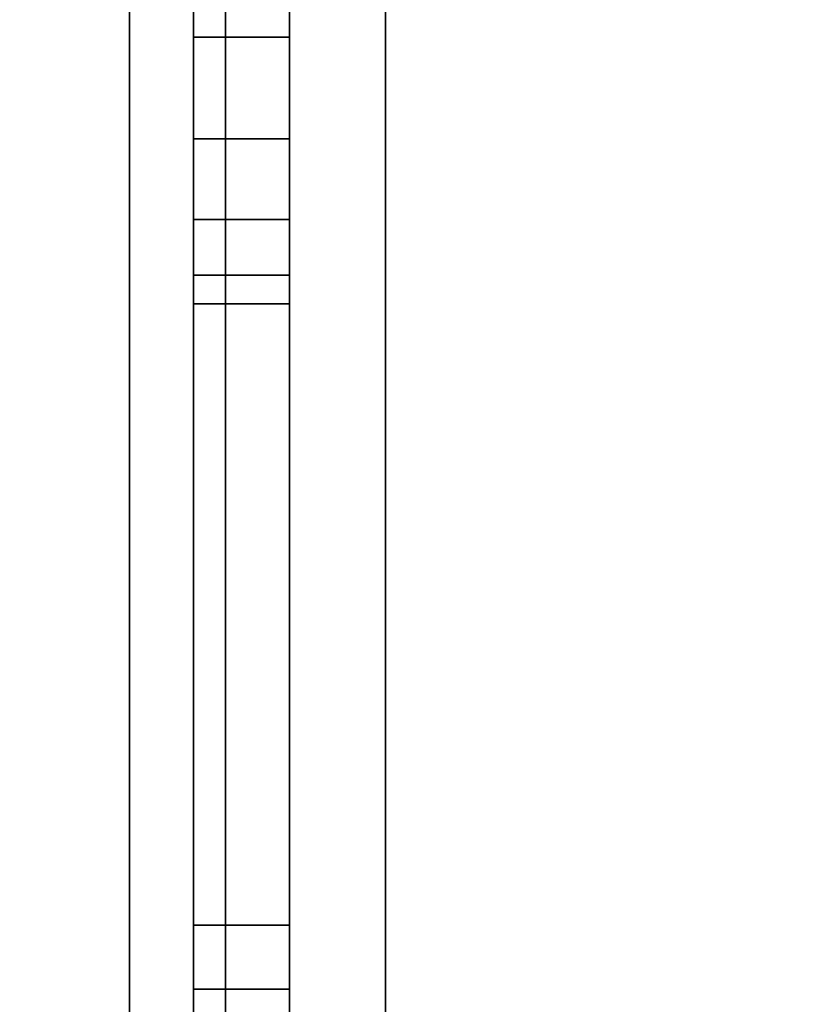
# Model space of a CAD drawing. Header units: millimetres. Extents: x -503 to 6703, y -110 to 249.
# Tile 271 of 656: x 309 to 321, y 22 to 37. Entities that reach past the tile are written whole.
import ezdxf

# ---------------------------------------------------------------- set-up
doc = ezdxf.new("R2010")
doc.units = ezdxf.units.MM
doc.layers.add('151', color=7, linetype='Continuous', true_color=0xffffff)

# ---------------------------------------------------------------- blocks, each defined once
blk = doc.blocks.new('UG_SURFACE_001')
at = {"layer": '151', "color": 252, "linetype": 'Continuous', "lineweight": 35}
for points in [[(502.5, -9.3, 2212.25), (502.5, 230.4, 2212.25), (-502.5, 230.4, 2212.25), (-502.5, -9.3, 2212.25)], [(-352.5, -9.3, 2062.25), (-352.5, 230.4, 2062.25), (352.5, 230.4, 2062.25), (352.5, -9.3, 2062.25)]]:
    blk.add_3dface(points, dxfattribs=at)
blk = doc.blocks.new('UG_SURFACE_070')
at = {"layer": '151', "color": 41, "linetype": 'Continuous', "lineweight": 35}
for points in [[(310.5, 71, 2017.75), (303.5, 19.5, 2010.75), (301, 19.5, 2008.25), (308.5, 203.3, 2015.75)], [(310.5, 19, 2017.75), (310.5, 71, 2017.75), (-310.5, 71, 2017.75), (-310.5, 19, 2017.75)], [(303.5, 19.5, 2010.75), (310.5, 71, 2017.75), (310.5, 19, 2017.75)]]:
    blk.add_3dface(points, dxfattribs=at)
blk = doc.blocks.new('UG_SURFACE_081')
at = {"layer": '151', "color": 41, "linetype": 'Continuous', "lineweight": 35}
for points in [[(313, 203.3, 2020.25), (303.5, 19.5, 2010.75), (318.65, 229.15, 2025.9)], [(310.5, 71, 2017.75), (318.65, 229.15, 2025.9), (303.5, 19.5, 2010.75)], [(308.5, 203.3, -5.75), (310.5, 71, -5.75), (303.5, 19.5, -5.75), (301, 19.5, -5.75)], [(313, 203.3, 2020.25), (308.5, 203.3, 2015.75), (301, 19.5, 2008.25), (303.5, 19.5, 2010.75)], [(303.5, 19.5, -5.75), (310.5, 71, -5.75), (310.5, 19, -5.75)], [(310.5, 19, 2017.75), (310.5, 71, 2017.75), (303.5, 19.5, 2010.75)], [(310.5, 19, -5.75), (310.5, 71, -5.75), (310.5, 71, 2017.75), (310.5, 19, 2017.75)]]:
    blk.add_3dface(points, dxfattribs=at)
blk = doc.blocks.new('UG_SURFACE_086')
at = {"layer": '151', "color": 252, "linetype": 'Continuous', "lineweight": 35}
for points in [[(-314.5, -26.22, 2021.75), (314.5, -26.22, 2021.75), (314.5, 62.62, 2021.75), (-314.5, 62.62, 2021.75)], [(-313, -26.22, 2020.25), (-313, 62.62, 2020.25), (313, 62.62, 2020.25), (313, -26.22, 2020.25)], [(313, -26.22, 2020.25), (313, 62.62, 2020.25), (314.5, 62.62, 2021.75), (314.5, -26.22, 2021.75)]]:
    blk.add_3dface(points, dxfattribs=at)
blk = doc.blocks.new('UG_SURFACE_087')
at = {"layer": '151', "color": 252, "linetype": 'Continuous', "lineweight": 35}
for points in [[(313, 62.62, 2020.25), (313, 62.62, -7.75), (313, -26.22, -7.75), (313, -26.22, 2020.25)], [(313, -26.22, -7.75), (313, 62.62, -7.75), (314.5, 62.62, -7.75), (314.5, -26.22, -7.75)], [(314.5, -26.22, 2021.75), (314.5, 62.62, 2021.75), (313, 62.62, 2020.25), (313, -26.22, 2020.25)], [(314.5, 62.62, 2021.75), (314.5, -26.22, 2021.75), (314.5, -26.22, -7.75), (314.5, 62.62, -7.75)]]:
    blk.add_3dface(points, dxfattribs=at)
blk = doc.blocks.new('UG_SURFACE_104')
at = {"layer": '151', "color": 252, "linetype": 'Continuous', "lineweight": 35}
for points in [[(312, 69.5, 2020.25), (-312, 69.5, 2020.25), (-246.8, 22.801, 2020.25), (-244.3, 22.801, 2020.25)], [(-312, 69.5, 2018.75), (312, 69.5, 2018.75), (78.467, 22.801, 2018.75), (75.967, 22.801, 2018.75)], [(312, 69.5, 2020.25), (-244.3, 22.801, 2020.25), (-92.367, 22.801, 2020.25)], [(-92.367, 22.801, 2020.25), (-89.867, 22.801, 2020.25), (312, 69.5, 2020.25)], [(312, 69.5, 2020.25), (-89.867, 22.801, 2020.25), (-78.467, 22.801, 2020.25)], [(312, 69.5, 2020.25), (-78.467, 22.801, 2020.25), (-75.967, 22.801, 2020.25)], [(-75.967, 22.801, 2020.25), (75.967, 22.801, 2020.25), (312, 69.5, 2020.25)], [(75.967, 22.801, 2020.25), (78.467, 22.801, 2020.25), (312, 69.5, 2020.25)], [(312, 69.5, 2020.25), (78.467, 22.801, 2020.25), (89.867, 22.801, 2020.25)], [(89.867, 22.801, 2018.75), (78.467, 22.801, 2018.75), (312, 69.5, 2018.75)], [(312, 69.5, 2020.25), (89.867, 22.801, 2020.25), (92.367, 22.801, 2020.25)], [(312, 69.5, 2018.75), (92.367, 22.801, 2018.75), (89.867, 22.801, 2018.75)], [(92.367, 22.801, 2020.25), (244.3, 22.801, 2020.25), (312, 69.5, 2020.25)], [(312, 69.5, 2018.75), (244.3, 22.801, 2018.75), (92.367, 22.801, 2018.75)], [(244.3, 22.801, 2020.25), (246.8, 22.801, 2020.25), (312, 69.5, 2020.25)], [(312, 69.5, 2018.75), (246.8, 22.801, 2018.75), (244.3, 22.801, 2018.75)], [(312, 69.5, 2020.25), (246.8, 22.801, 2020.25), (258.2, 22.801, 2020.25)], [(258.2, 22.801, 2018.75), (246.8, 22.801, 2018.75), (312, 69.5, 2018.75)], [(258.2, 22.801, 2020.25), (260.7, 22.801, 2020.25), (312, 69.5, 2020.25)], [(312, 69.5, 2018.75), (260.7, 22.801, 2018.75), (258.2, 22.801, 2018.75)], [(260.7, 22.801, 2020.25), (260.7, 18.08, 2020.25), (312, 18.08, 2020.25), (312, 69.5, 2020.25)], [(312, 69.5, 2018.75), (312, 18.08, 2018.75), (260.7, 18.08, 2018.75), (260.7, 22.801, 2018.75)], [(312, 18.08, 2018.75), (312, 69.5, 2018.75), (312, 69.5, 2020.25), (312, 18.08, 2020.25)]]:
    blk.add_3dface(points, dxfattribs=at)
blk = doc.blocks.new('UG_SURFACE_105')
at = {"layer": '151', "color": 252, "linetype": 'Continuous', "lineweight": 35}
for points in [[(311.5, 69.5, -5.75), (311.5, 22.801, 73.95), (311.5, 22.801, 76.45), (311.5, 51.577, 129.625)], [(311.5, 69.5, -5.75), (311.5, 22.801, 60.05), (311.5, 22.801, 62.55)], [(311.5, 46.869, 1875.114), (311.5, 42.7, 1876), (311.5, 18.08, 2006.25), (311.5, 69.5, 2006.25)], [(311.5, 22.801, 62.55), (311.5, 22.801, 73.95), (311.5, 69.5, -5.75)], [(311.5, 69.5, -5.75), (311.5, 18.08, -5.75), (311.5, 18.08, 60.05), (311.5, 22.801, 60.05)], [(313, 18.08, 2006.25), (313, 69.5, 2006.25), (311.5, 69.5, 2006.25), (311.5, 18.08, 2006.25)], [(311.5, 18.08, -5.75), (311.5, 69.5, -5.75), (313, 69.5, -5.75), (313, 18.08, -5.75)], [(313, 69.5, -5.75), (313, 22.801, 73.95), (313, 22.801, 62.55)], [(313, 22.801, 62.55), (313, 22.801, 60.05), (313, 69.5, -5.75)], [(313, 22.801, 76.45), (313, 22.801, 73.95), (313, 69.5, -5.75), (313, 44.831, 124.724)], [(313, 69.5, 2006.25), (313, 22.801, 1936.45), (313, 22.801, 1933.95), (313, 52.448, 1868.917)], [(313, 69.5, 2006.25), (313, 18.08, 2006.25), (313, 18.08, 1936.45), (313, 22.801, 1936.45)], [(313, 22.801, 60.05), (313, 18.08, 60.05), (313, 18.08, -5.75), (313, 69.5, -5.75)], [(311.5, 52.894, 133.679), (311.5, 36.675, 703.458), (311.5, 40.569, 701.724)], [(311.5, 32.506, 710.679), (311.5, 33.823, 706.625), (311.5, 52.894, 133.679), (311.5, 52.448, 137.917)], [(311.5, 33.823, 706.625), (311.5, 36.675, 703.458), (311.5, 52.894, 133.679)], [(313, 52.894, 1287.679), (313, 44.831, 1855.724), (313, 40.569, 1855.724), (313, 22.801, 1626.45)], [(313, 22.801, 1626.45), (313, 22.801, 1623.95), (313, 52.894, 1287.679)], [(313, 52.894, 1287.679), (313, 51.577, 1283.625), (313, 32.506, 710.679), (313, 32.952, 714.917)], [(313, 32.952, 714.917), (313, 35.083, 718.609), (313, 52.894, 1287.679)], [(313, 52.448, 1291.917), (313, 52.894, 1287.679), (313, 22.801, 1623.95)], [(313, 52.894, 1287.679), (313, 35.083, 718.609), (313, 38.531, 721.114)], [(311.5, 52.448, 137.917), (311.5, 50.317, 141.609), (311.5, 32.506, 710.679)], [(313, 50.317, 1295.609), (313, 52.448, 1291.917), (313, 22.801, 1623.95)], [(313, 50.317, 1872.609), (313, 52.448, 1868.917), (313, 22.801, 1933.95)], [(311.5, 48.725, 126.458), (311.5, 51.577, 129.625), (311.5, 22.801, 76.45)], [(313, 32.506, 710.679), (313, 51.577, 1283.625), (313, 48.725, 1280.458)], [(311.5, 32.506, 710.679), (311.5, 50.317, 141.609), (311.5, 46.869, 144.114)], [(313, 22.801, 1623.95), (313, 46.869, 1298.114), (313, 50.317, 1295.609)], [(313, 50.317, 1872.609), (313, 22.801, 1933.95), (313, 22.801, 1922.55)], [(313, 22.801, 1922.55), (313, 22.801, 1920.05), (313, 50.317, 1872.609)], [(313, 46.869, 1875.114), (313, 50.317, 1872.609), (313, 22.801, 1920.05)], [(311.5, 44.831, 124.724), (311.5, 48.725, 126.458), (311.5, 22.801, 76.45)], [(313, 48.725, 1280.458), (313, 44.831, 1278.724), (313, 32.506, 710.679)], [(311.5, 46.869, 721.114), (311.5, 33.823, 1283.625), (311.5, 36.675, 1280.458)], [(311.5, 46.869, 1298.114), (311.5, 33.823, 1860.625), (311.5, 36.675, 1857.458)], [(311.5, 36.675, 1280.458), (311.5, 40.569, 1278.724), (311.5, 46.869, 721.114)], [(311.5, 36.675, 1857.458), (311.5, 40.569, 1855.724), (311.5, 46.869, 1298.114)], [(311.5, 46.869, 721.114), (311.5, 42.7, 722), (311.5, 32.506, 1287.679), (311.5, 33.823, 1283.625)], [(311.5, 46.869, 1298.114), (311.5, 42.7, 1299), (311.5, 32.506, 1864.679), (311.5, 33.823, 1860.625)], [(311.5, 46.869, 144.114), (311.5, 42.7, 145), (311.5, 32.506, 710.679)], [(313, 42.7, 1299), (313, 46.869, 1298.114), (313, 22.801, 1623.95)], [(313, 42.7, 1876), (313, 46.869, 1875.114), (313, 22.801, 1920.05)], [(311.5, 42.7, 124.5), (311.5, 44.831, 124.724), (311.5, 22.801, 76.45)], [(313, 22.801, 76.45), (313, 44.831, 124.724), (313, 40.569, 124.724)], [(313, 32.506, 133.679), (313, 44.831, 701.724), (313, 40.569, 701.724)], [(313, 18.08, 1006.45), (313, 22.801, 1006.45), (313, 44.831, 1278.724), (313, 40.569, 1278.724)], [(313, 44.831, 701.724), (313, 32.952, 137.917), (313, 35.083, 141.609)], [(313, 44.831, 701.724), (313, 32.506, 133.679), (313, 32.952, 137.917)], [(313, 35.083, 141.609), (313, 38.531, 144.114), (313, 44.831, 701.724)], [(313, 22.801, 1006.45), (313, 22.801, 1003.95), (313, 32.506, 710.679), (313, 44.831, 1278.724)], [(311.5, 42.7, 722), (311.5, 18.08, 873.11), (311.5, 18.08, 932.83)], [(311.5, 22.801, 76.45), (311.5, 40.569, 124.724), (311.5, 42.7, 124.5)], [(311.5, 42.7, 145), (311.5, 18.08, 253.11), (311.5, 18.08, 312.83)], [(311.5, 42.7, 1876), (311.5, 22.801, 1920.05), (311.5, 22.801, 1922.55)], [(311.5, 18.08, 1920.05), (311.5, 22.801, 1920.05), (311.5, 42.7, 1876), (311.5, 38.531, 1875.114)], [(311.5, 42.7, 722), (311.5, 18.08, 813.39), (311.5, 18.08, 873.11)], [(311.5, 42.7, 145), (311.5, 38.531, 144.114), (311.5, 18.08, 193.39), (311.5, 18.08, 253.11)], [(311.5, 42.7, 1876), (311.5, 22.801, 1933.95), (311.5, 22.801, 1936.45)], [(311.5, 22.801, 1922.55), (311.5, 22.801, 1933.95), (311.5, 42.7, 1876)], [(311.5, 32.506, 1864.679), (311.5, 42.7, 1299), (311.5, 22.801, 1623.95), (311.5, 22.801, 1626.45)], [(311.5, 42.7, 1299), (311.5, 22.801, 1610.05), (311.5, 22.801, 1612.55)], [(311.5, 42.7, 1299), (311.5, 38.531, 1298.114), (311.5, 22.801, 1313.95), (311.5, 22.801, 1316.45)], [(311.5, 42.7, 722), (311.5, 38.531, 721.114), (311.5, 18.08, 753.67), (311.5, 18.08, 813.39)], [(311.5, 18.08, 312.83), (311.5, 18.08, 370.05), (311.5, 22.801, 370.05), (311.5, 42.7, 145)], [(311.5, 22.801, 1936.45), (311.5, 18.08, 2006.25), (311.5, 42.7, 1876)], [(311.5, 22.801, 1612.55), (311.5, 22.801, 1623.95), (311.5, 42.7, 1299)], [(311.5, 22.801, 1316.45), (311.5, 22.801, 1610.05), (311.5, 42.7, 1299)], [(311.5, 18.08, 932.83), (311.5, 18.08, 990.05), (311.5, 22.801, 990.05), (311.5, 42.7, 722)], [(311.5, 32.506, 1287.679), (311.5, 42.7, 722), (311.5, 22.801, 1003.95), (311.5, 22.801, 1006.45)], [(311.5, 42.7, 722), (311.5, 22.801, 990.05), (311.5, 22.801, 992.55)], [(311.5, 22.801, 992.55), (311.5, 22.801, 1003.95), (311.5, 42.7, 722)], [(311.5, 32.506, 710.679), (311.5, 42.7, 145), (311.5, 22.801, 693.95), (311.5, 22.801, 696.45)], [(311.5, 42.7, 145), (311.5, 22.801, 680.05), (311.5, 22.801, 682.55)], [(311.5, 42.7, 145), (311.5, 22.801, 383.95), (311.5, 22.801, 386.45)], [(311.5, 42.7, 145), (311.5, 22.801, 370.05), (311.5, 22.801, 372.55)], [(311.5, 22.801, 682.55), (311.5, 22.801, 693.95), (311.5, 42.7, 145)], [(311.5, 22.801, 386.45), (311.5, 22.801, 680.05), (311.5, 42.7, 145)], [(311.5, 22.801, 372.55), (311.5, 22.801, 383.95), (311.5, 42.7, 145)], [(313, 38.531, 1298.114), (313, 42.7, 1299), (313, 22.801, 1623.95), (313, 22.801, 1612.55)], [(313, 22.801, 1920.05), (313, 38.531, 1875.114), (313, 42.7, 1876)], [(311.5, 36.675, 1857.458), (313, 36.675, 1857.458), (313, 40.569, 1855.724), (311.5, 40.569, 1855.724)], [(311.5, 22.801, 76.45), (311.5, 18.08, 76.45), (311.5, 36.675, 126.458), (311.5, 40.569, 124.724)], [(311.5, 36.675, 1280.458), (313, 36.675, 1280.458), (313, 40.569, 1278.724), (311.5, 40.569, 1278.724)], [(311.5, 36.675, 703.458), (313, 36.675, 703.458), (313, 40.569, 701.724), (311.5, 40.569, 701.724)], [(311.5, 36.675, 126.458), (313, 36.675, 126.458), (313, 40.569, 124.724), (311.5, 40.569, 124.724)], [(313, 40.569, 124.724), (313, 36.675, 126.458), (313, 18.08, 76.45), (313, 22.801, 76.45)], [(313, 22.801, 1626.45), (313, 40.569, 1855.724), (313, 36.675, 1857.458)], [(313, 40.569, 701.724), (313, 36.675, 703.458), (313, 22.801, 693.95), (313, 32.506, 133.679)], [(313, 18.08, 1006.45), (313, 40.569, 1278.724), (313, 36.675, 1280.458)], [(311.5, 38.531, 1875.114), (313, 38.531, 1875.114), (313, 35.083, 1872.609), (311.5, 35.083, 1872.609)], [(311.5, 18.08, 1920.05), (311.5, 38.531, 1875.114), (311.5, 35.083, 1872.609)], [(311.5, 22.801, 1302.55), (311.5, 22.801, 1313.95), (311.5, 38.531, 1298.114), (311.5, 35.083, 1295.609)], [(311.5, 38.531, 144.114), (311.5, 35.083, 141.609), (311.5, 18.08, 193.39)], [(311.5, 38.531, 721.114), (311.5, 35.083, 718.609), (311.5, 18.08, 753.67)], [(311.5, 38.531, 1298.114), (313, 38.531, 1298.114), (313, 35.083, 1295.609), (311.5, 35.083, 1295.609)], [(311.5, 38.531, 721.114), (313, 38.531, 721.114), (313, 35.083, 718.609), (311.5, 35.083, 718.609)], [(311.5, 38.531, 144.114), (313, 38.531, 144.114), (313, 35.083, 141.609), (311.5, 35.083, 141.609)], [(313, 38.531, 1298.114), (313, 22.801, 1612.55), (313, 22.801, 1610.05)], [(313, 22.801, 1610.05), (313, 22.801, 1316.45), (313, 38.531, 1298.114)], [(313, 22.801, 1316.45), (313, 22.801, 1313.95), (313, 38.531, 1298.114)], [(313, 35.083, 1295.609), (313, 38.531, 1298.114), (313, 22.801, 1313.95), (313, 22.801, 1302.55)], [(313, 35.083, 1872.609), (313, 38.531, 1875.114), (313, 22.801, 1920.05)], [(311.5, 33.823, 1860.625), (313, 33.823, 1860.625), (313, 36.675, 1857.458), (311.5, 36.675, 1857.458)], [(311.5, 33.823, 129.625), (311.5, 36.675, 126.458), (311.5, 18.08, 76.45)], [(311.5, 33.823, 1283.625), (313, 33.823, 1283.625), (313, 36.675, 1280.458), (311.5, 36.675, 1280.458)], [(311.5, 33.823, 706.625), (313, 33.823, 706.625), (313, 36.675, 703.458), (311.5, 36.675, 703.458)], [(311.5, 33.823, 129.625), (313, 33.823, 129.625), (313, 36.675, 126.458), (311.5, 36.675, 126.458)], [(313, 18.08, 76.45), (313, 36.675, 126.458), (313, 33.823, 129.625)], [(313, 18.08, 1006.45), (313, 36.675, 1280.458), (313, 33.823, 1283.625)], [(313, 36.675, 1857.458), (313, 33.823, 1860.625), (313, 22.801, 1626.45)], [(313, 36.675, 703.458), (313, 33.823, 706.625), (313, 22.801, 696.45), (313, 22.801, 693.95)], [(311.5, 35.083, 1872.609), (313, 35.083, 1872.609), (313, 32.952, 1868.917), (311.5, 32.952, 1868.917)], [(311.5, 35.083, 1872.609), (311.5, 32.952, 1868.917), (311.5, 18.08, 1862.83), (311.5, 18.08, 1920.05)], [(311.5, 18.08, 753.67), (311.5, 35.083, 718.609), (311.5, 32.952, 714.917)], [(311.5, 35.083, 1295.609), (311.5, 32.952, 1291.917), (311.5, 22.801, 1300.05), (311.5, 22.801, 1302.55)], [(311.5, 35.083, 141.609), (311.5, 32.952, 137.917), (311.5, 18.08, 133.67), (311.5, 18.08, 193.39)], [(311.5, 35.083, 1295.609), (313, 35.083, 1295.609), (313, 32.952, 1291.917), (311.5, 32.952, 1291.917)], [(311.5, 35.083, 718.609), (313, 35.083, 718.609), (313, 32.952, 714.917), (311.5, 32.952, 714.917)], [(311.5, 35.083, 141.609), (313, 35.083, 141.609), (313, 32.952, 137.917), (311.5, 32.952, 137.917)], [(313, 22.801, 1920.05), (313, 32.952, 1868.917), (313, 35.083, 1872.609)], [(313, 22.801, 1302.55), (313, 22.801, 1300.05), (313, 32.952, 1291.917), (313, 35.083, 1295.609)], [(311.5, 32.506, 1864.679), (313, 32.506, 1864.679), (313, 33.823, 1860.625), (311.5, 33.823, 1860.625)], [(311.5, 32.506, 133.679), (311.5, 33.823, 129.625), (311.5, 18.08, 76.45), (311.5, 18.08, 133.67)], [(311.5, 32.506, 1287.679), (313, 32.506, 1287.679), (313, 33.823, 1283.625), (311.5, 33.823, 1283.625)], [(311.5, 32.506, 710.679), (313, 32.506, 710.679), (313, 33.823, 706.625), (311.5, 33.823, 706.625)], [(311.5, 32.506, 133.679), (313, 32.506, 133.679), (313, 33.823, 129.625), (311.5, 33.823, 129.625)], [(313, 18.08, 76.45), (313, 33.823, 129.625), (313, 32.506, 133.679)], [(313, 18.08, 696.45), (313, 22.801, 696.45), (313, 33.823, 706.625), (313, 32.506, 710.679)], [(313, 33.823, 1860.625), (313, 32.506, 1864.679), (313, 22.801, 1626.45)], [(313, 22.801, 1300.05), (313, 33.823, 1283.625), (313, 32.506, 1287.679)], [(313, 33.823, 1283.625), (313, 22.801, 1300.05), (313, 18.08, 1300.05), (313, 18.08, 1006.45)], [(311.5, 32.952, 1868.917), (313, 32.952, 1868.917), (313, 32.506, 1864.679), (311.5, 32.506, 1864.679)], [(311.5, 18.08, 1862.83), (311.5, 32.952, 1868.917), (311.5, 32.506, 1864.679)], [(311.5, 18.08, 133.67), (311.5, 32.952, 137.917), (311.5, 32.506, 133.679)], [(311.5, 18.08, 1300.05), (311.5, 22.801, 1300.05), (311.5, 32.952, 1291.917), (311.5, 32.506, 1287.679)], [(311.5, 22.801, 696.45), (311.5, 32.952, 714.917), (311.5, 32.506, 710.679)], [(311.5, 32.952, 714.917), (311.5, 22.801, 696.45), (311.5, 18.08, 696.45), (311.5, 18.08, 753.67)], [(311.5, 32.952, 1291.917), (313, 32.952, 1291.917), (313, 32.506, 1287.679), (311.5, 32.506, 1287.679)], [(311.5, 32.952, 714.917), (313, 32.952, 714.917), (313, 32.506, 710.679), (311.5, 32.506, 710.679)], [(311.5, 32.952, 137.917), (313, 32.952, 137.917), (313, 32.506, 133.679), (311.5, 32.506, 133.679)], [(313, 32.506, 1864.679), (313, 32.952, 1868.917), (313, 22.801, 1920.05)], [(313, 32.506, 1287.679), (313, 32.952, 1291.917), (313, 22.801, 1300.05)], [(311.5, 32.506, 1864.679), (311.5, 18.08, 1743.39), (311.5, 18.08, 1803.11)], [(311.5, 32.506, 1864.679), (311.5, 22.801, 1626.45), (311.5, 18.08, 1683.67), (311.5, 18.08, 1743.39)], [(311.5, 32.506, 1287.679), (311.5, 18.08, 1183.11), (311.5, 18.08, 1242.83)], [(311.5, 32.506, 1287.679), (311.5, 18.08, 1123.39), (311.5, 18.08, 1183.11)], [(311.5, 32.506, 1287.679), (311.5, 22.801, 1006.45), (311.5, 18.08, 1063.67), (311.5, 18.08, 1123.39)], [(311.5, 18.08, 1803.11), (311.5, 18.08, 1862.83), (311.5, 32.506, 1864.679)], [(311.5, 18.08, 1242.83), (311.5, 18.08, 1300.05), (311.5, 32.506, 1287.679)], [(313, 32.506, 133.679), (313, 22.801, 383.95), (313, 22.801, 372.55)], [(313, 22.801, 372.55), (313, 22.801, 370.05), (313, 32.506, 133.679)], [(313, 22.801, 370.05), (313, 18.08, 76.45), (313, 32.506, 133.679)], [(313, 32.506, 133.679), (313, 22.801, 682.55), (313, 22.801, 680.05)], [(313, 32.506, 133.679), (313, 22.801, 693.95), (313, 22.801, 682.55)], [(313, 22.801, 680.05), (313, 22.801, 386.45), (313, 32.506, 133.679)], [(313, 32.506, 710.679), (313, 22.801, 1003.95), (313, 22.801, 992.55)], [(313, 22.801, 386.45), (313, 22.801, 383.95), (313, 32.506, 133.679)], [(313, 22.801, 992.55), (313, 22.801, 990.05), (313, 32.506, 710.679)], [(313, 22.801, 990.05), (313, 18.08, 696.45), (313, 32.506, 710.679)], [(313, 22.801, 1920.05), (313, 22.801, 1626.45), (313, 32.506, 1864.679)], [(311.5, 22.801, 1626.45), (311.5, 18.08, 1626.45), (311.5, 18.08, 1683.67)], [(311.5, 22.801, 1610.05), (311.5, 18.08, 1493.11), (311.5, 18.08, 1552.83)], [(311.5, 22.801, 1610.05), (311.5, 22.801, 1316.45), (311.5, 18.08, 1433.39), (311.5, 18.08, 1493.11)], [(311.5, 22.801, 1316.45), (311.5, 18.08, 1373.67), (311.5, 18.08, 1433.39)], [(311.5, 22.801, 1316.45), (311.5, 18.08, 1316.45), (311.5, 18.08, 1373.67)], [(311.5, 22.801, 1006.45), (311.5, 18.08, 1006.45), (311.5, 18.08, 1063.67)], [(311.5, 22.801, 680.05), (311.5, 18.08, 563.11), (311.5, 18.08, 622.83)], [(311.5, 22.801, 680.05), (311.5, 22.801, 386.45), (311.5, 18.08, 503.39), (311.5, 18.08, 563.11)], [(311.5, 22.801, 1922.55), (311.5, 21.801, 1922.55), (311.5, 21.801, 1933.95), (311.5, 22.801, 1933.95)], [(311.5, 18.08, 1552.83), (311.5, 18.08, 1610.05), (311.5, 22.801, 1610.05)], [(311.5, 22.801, 386.45), (311.5, 18.08, 443.67), (311.5, 18.08, 503.39)], [(311.5, 22.801, 1612.55), (311.5, 21.801, 1612.55), (311.5, 21.801, 1623.95), (311.5, 22.801, 1623.95)], [(311.5, 22.801, 386.45), (311.5, 18.08, 386.45), (311.5, 18.08, 443.67)], [(311.5, 22.801, 1302.55), (311.5, 21.801, 1302.55), (311.5, 21.801, 1313.95), (311.5, 22.801, 1313.95)], [(311.5, 22.801, 992.55), (311.5, 21.801, 992.55), (311.5, 21.801, 1003.95), (311.5, 22.801, 1003.95)], [(311.5, 18.08, 622.83), (311.5, 18.08, 680.05), (311.5, 22.801, 680.05)], [(311.5, 22.801, 682.55), (311.5, 21.801, 682.55), (311.5, 21.801, 693.95), (311.5, 22.801, 693.95)], [(311.5, 22.801, 62.55), (311.5, 21.801, 62.55), (311.5, 21.801, 73.95), (311.5, 22.801, 73.95)], [(311.5, 22.801, 372.55), (311.5, 21.801, 372.55), (311.5, 21.801, 383.95), (311.5, 22.801, 383.95)], [(311.5, 22.801, 1936.45), (311.5, 18.08, 1936.45), (311.5, 18.08, 2006.25)], [(311.5, 22.801, 76.45), (311.5, 22.801, 73.95), (313, 22.801, 73.95), (313, 22.801, 76.45)], [(311.5, 22.801, 73.95), (311.5, 21.801, 73.95), (313, 21.801, 73.95), (313, 22.801, 73.95)], [(311.5, 21.801, 62.55), (311.5, 22.801, 62.55), (313, 22.801, 62.55), (313, 21.801, 62.55)], [(311.5, 22.801, 62.55), (311.5, 22.801, 60.05), (313, 22.801, 60.05), (313, 22.801, 62.55)], [(311.5, 22.801, 1936.45), (311.5, 22.801, 1933.95), (313, 22.801, 1933.95), (313, 22.801, 1936.45)], [(311.5, 22.801, 1933.95), (311.5, 21.801, 1933.95), (313, 21.801, 1933.95), (313, 22.801, 1933.95)], [(311.5, 21.801, 1922.55), (311.5, 22.801, 1922.55), (313, 22.801, 1922.55), (313, 21.801, 1922.55)], [(311.5, 22.801, 1922.55), (311.5, 22.801, 1920.05), (313, 22.801, 1920.05), (313, 22.801, 1922.55)], [(311.5, 22.801, 1626.45), (311.5, 22.801, 1623.95), (313, 22.801, 1623.95), (313, 22.801, 1626.45)], [(311.5, 22.801, 1623.95), (311.5, 21.801, 1623.95), (313, 21.801, 1623.95), (313, 22.801, 1623.95)], [(311.5, 21.801, 1612.55), (311.5, 22.801, 1612.55), (313, 22.801, 1612.55), (313, 21.801, 1612.55)], [(311.5, 22.801, 1612.55), (311.5, 22.801, 1610.05), (313, 22.801, 1610.05), (313, 22.801, 1612.55)], [(311.5, 22.801, 1316.45), (311.5, 22.801, 1313.95), (313, 22.801, 1313.95), (313, 22.801, 1316.45)], [(311.5, 22.801, 1313.95), (311.5, 21.801, 1313.95), (313, 21.801, 1313.95), (313, 22.801, 1313.95)], [(311.5, 21.801, 1302.55), (311.5, 22.801, 1302.55), (313, 22.801, 1302.55), (313, 21.801, 1302.55)], [(311.5, 22.801, 1302.55), (311.5, 22.801, 1300.05), (313, 22.801, 1300.05), (313, 22.801, 1302.55)], [(311.5, 22.801, 1006.45), (311.5, 22.801, 1003.95), (313, 22.801, 1003.95), (313, 22.801, 1006.45)], [(311.5, 22.801, 1003.95), (311.5, 21.801, 1003.95), (313, 21.801, 1003.95), (313, 22.801, 1003.95)], [(311.5, 21.801, 992.55), (311.5, 22.801, 992.55), (313, 22.801, 992.55), (313, 21.801, 992.55)], [(311.5, 22.801, 992.55), (311.5, 22.801, 990.05), (313, 22.801, 990.05), (313, 22.801, 992.55)], [(311.5, 22.801, 696.45), (311.5, 22.801, 693.95), (313, 22.801, 693.95), (313, 22.801, 696.45)], [(311.5, 22.801, 693.95), (311.5, 21.801, 693.95), (313, 21.801, 693.95), (313, 22.801, 693.95)], [(311.5, 21.801, 682.55), (311.5, 22.801, 682.55), (313, 22.801, 682.55), (313, 21.801, 682.55)], [(311.5, 22.801, 682.55), (311.5, 22.801, 680.05), (313, 22.801, 680.05), (313, 22.801, 682.55)], [(311.5, 22.801, 386.45), (311.5, 22.801, 383.95), (313, 22.801, 383.95), (313, 22.801, 386.45)], [(311.5, 22.801, 383.95), (311.5, 21.801, 383.95), (313, 21.801, 383.95), (313, 22.801, 383.95)], [(311.5, 21.801, 372.55), (311.5, 22.801, 372.55), (313, 22.801, 372.55), (313, 21.801, 372.55)], [(311.5, 22.801, 372.55), (311.5, 22.801, 370.05), (313, 22.801, 370.05), (313, 22.801, 372.55)], [(311.5, 18.08, 76.45), (311.5, 22.801, 76.45), (313, 22.801, 76.45), (313, 18.08, 76.45)], [(313, 18.08, 370.05), (313, 22.801, 370.05), (311.5, 22.801, 370.05), (311.5, 18.08, 370.05)], [(311.5, 18.08, 386.45), (311.5, 22.801, 386.45), (313, 22.801, 386.45), (313, 18.08, 386.45)], [(313, 18.08, 680.05), (313, 22.801, 680.05), (311.5, 22.801, 680.05), (311.5, 18.08, 680.05)], [(311.5, 18.08, 696.45), (311.5, 22.801, 696.45), (313, 22.801, 696.45), (313, 18.08, 696.45)], [(313, 18.08, 990.05), (313, 22.801, 990.05), (311.5, 22.801, 990.05), (311.5, 18.08, 990.05)], [(311.5, 18.08, 1006.45), (311.5, 22.801, 1006.45), (313, 22.801, 1006.45), (313, 18.08, 1006.45)], [(313, 18.08, 1300.05), (313, 22.801, 1300.05), (311.5, 22.801, 1300.05), (311.5, 18.08, 1300.05)], [(311.5, 18.08, 1316.45), (311.5, 22.801, 1316.45), (313, 22.801, 1316.45), (313, 18.08, 1316.45)], [(313, 18.08, 1610.05), (313, 22.801, 1610.05), (311.5, 22.801, 1610.05), (311.5, 18.08, 1610.05)], [(311.5, 18.08, 1626.45), (311.5, 22.801, 1626.45), (313, 22.801, 1626.45), (313, 18.08, 1626.45)], [(313, 18.08, 1920.05), (313, 22.801, 1920.05), (311.5, 22.801, 1920.05), (311.5, 18.08, 1920.05)], [(311.5, 18.08, 1936.45), (311.5, 22.801, 1936.45), (313, 22.801, 1936.45), (313, 18.08, 1936.45)], [(313, 18.08, 60.05), (313, 22.801, 60.05), (311.5, 22.801, 60.05), (311.5, 18.08, 60.05)], [(313, 22.801, 370.05), (313, 18.08, 370.05), (313, 18.08, 76.45)], [(313, 22.801, 680.05), (313, 18.08, 386.45), (313, 22.801, 386.45)], [(313, 22.801, 73.95), (313, 21.801, 73.95), (313, 21.801, 62.55), (313, 22.801, 62.55)], [(313, 22.801, 383.95), (313, 21.801, 383.95), (313, 21.801, 372.55), (313, 22.801, 372.55)], [(313, 22.801, 680.05), (313, 18.08, 680.05), (313, 18.08, 386.45)], [(313, 22.801, 693.95), (313, 21.801, 693.95), (313, 21.801, 682.55), (313, 22.801, 682.55)], [(313, 22.801, 990.05), (313, 18.08, 990.05), (313, 18.08, 696.45)], [(313, 22.801, 1003.95), (313, 21.801, 1003.95), (313, 21.801, 992.55), (313, 22.801, 992.55)], [(313, 22.801, 1610.05), (313, 18.08, 1316.45), (313, 22.801, 1316.45)], [(313, 22.801, 1313.95), (313, 21.801, 1313.95), (313, 21.801, 1302.55), (313, 22.801, 1302.55)], [(313, 22.801, 1610.05), (313, 18.08, 1610.05), (313, 18.08, 1316.45)], [(313, 22.801, 1920.05), (313, 18.08, 1920.05), (313, 18.08, 1626.45), (313, 22.801, 1626.45)], [(313, 22.801, 1623.95), (313, 21.801, 1623.95), (313, 21.801, 1612.55), (313, 22.801, 1612.55)], [(313, 22.801, 1933.95), (313, 21.801, 1933.95), (313, 21.801, 1922.55), (313, 22.801, 1922.55)], [(311.5, 21.801, 73.95), (311.5, 21.801, 62.55), (313, 21.801, 62.55), (313, 21.801, 73.95)], [(311.5, 21.801, 1933.95), (311.5, 21.801, 1922.55), (313, 21.801, 1922.55), (313, 21.801, 1933.95)], [(311.5, 21.801, 1623.95), (311.5, 21.801, 1612.55), (313, 21.801, 1612.55), (313, 21.801, 1623.95)], [(311.5, 21.801, 1313.95), (311.5, 21.801, 1302.55), (313, 21.801, 1302.55), (313, 21.801, 1313.95)], [(311.5, 21.801, 1003.95), (311.5, 21.801, 992.55), (313, 21.801, 992.55), (313, 21.801, 1003.95)], [(311.5, 21.801, 693.95), (311.5, 21.801, 682.55), (313, 21.801, 682.55), (313, 21.801, 693.95)], [(311.5, 21.801, 383.95), (311.5, 21.801, 372.55), (313, 21.801, 372.55), (313, 21.801, 383.95)]]:
    blk.add_3dface(points, dxfattribs=at)

msp = doc.modelspace()

# ---------------------------------------------------------------- linework, layer by layer
at = {"layer": '151', "color": 251, "linetype": 'Continuous', "lineweight": -3, "true_color": 0x636466}
for p, q in [((310.5, 71, 2017.75), (310.5, 19, 2017.75)), ((310.5, 19, -5.75), (310.5, 71, -5.75)), ((310.5, 71, 2017.75), (310.5, 19, 2017.75)), ((311.5, 18.08, 2006.25), (311.5, 69.5, 2006.25)), ((311.5, 18.08, -5.75), (311.5, 69.5, -5.75)), ((312, 69.5, 2020.25), (312, 18.08, 2020.25)), ((312, 69.5, 2018.75), (312, 18.08, 2018.75)), ((313, 18.08, -5.75), (313, 69.5, -5.75)), ((313, 18.08, 2006.25), (313, 69.5, 2006.25)), ((313, -26.22, -7.75), (313, 62.62, -7.75)), ((313, -26.22, 2020.25), (313, 62.62, 2020.25)), ((313, -26.22, 2020.25), (313, 62.62, 2020.25)), ((314.5, -26.22, 2021.75), (314.5, 62.62, 2021.75)), ((314.5, -26.22, 2021.75), (314.5, 62.62, 2021.75)), ((314.5, -26.22, -7.75), (314.5, 62.62, -7.75)), ((311.5, 18.08, 1936.45), (311.5, 22.801, 1936.45)), ((311.5, 21.801, 1612.55), (311.5, 22.801, 1612.55)), ((313, 22.801, 370.05), (311.5, 22.801, 370.05)), ((311.5, 22.801, 696.45), (311.5, 22.801, 693.95)), ((313, 22.801, 1612.55), (311.5, 22.801, 1612.55)), ((313, 22.801, 1006.45), (311.5, 22.801, 1006.45)), ((311.5, 18.08, 1006.45), (311.5, 22.801, 1006.45)), ((313, 22.801, 682.55), (311.5, 22.801, 682.55)), ((311.5, 22.801, 992.55), (311.5, 22.801, 990.05)), ((311.5, 22.801, 1922.55), (311.5, 22.801, 1920.05)), ((313, 22.801, 990.05), (311.5, 22.801, 990.05)), ((313, 22.801, 383.95), (311.5, 22.801, 383.95)), ((311.5, 21.801, 62.55), (311.5, 22.801, 62.55)), ((311.5, 22.801, 680.05), (311.5, 18.08, 680.05)), ((313, 22.801, 1922.55), (311.5, 22.801, 1922.55)), ((313, 22.801, 1626.45), (311.5, 22.801, 1626.45)), ((311.5, 18.08, 1626.45), (311.5, 22.801, 1626.45)), ((311.5, 22.801, 1313.95), (311.5, 21.801, 1313.95)), ((311.5, 21.801, 992.55), (311.5, 22.801, 992.55)), ((313, 22.801, 1610.05), (311.5, 22.801, 1610.05)), ((313, 22.801, 1003.95), (311.5, 22.801, 1003.95)), ((311.5, 22.801, 990.05), (311.5, 18.08, 990.05)), ((311.5, 21.801, 682.55), (311.5, 22.801, 682.55)), ((311.5, 22.801, 1626.45), (311.5, 22.801, 1623.95)), ((313, 22.801, 1936.45), (311.5, 22.801, 1936.45)), ((311.5, 21.801, 1922.55), (311.5, 22.801, 1922.55)), ((311.5, 22.801, 1612.55), (311.5, 22.801, 1610.05)), ((313, 22.801, 76.45), (311.5, 22.801, 76.45)), ((311.5, 18.08, 76.45), (311.5, 22.801, 76.45)), ((311.5, 22.801, 693.95), (311.5, 21.801, 693.95)), ((313, 22.801, 1920.05), (311.5, 22.801, 1920.05)), ((313, 22.801, 1623.95), (311.5, 22.801, 1623.95)), ((311.5, 22.801, 1610.05), (311.5, 18.08, 1610.05)), ((311.5, 21.801, 1302.55), (311.5, 22.801, 1302.55)), ((313, 22.801, 60.05), (311.5, 22.801, 60.05)), ((311.5, 22.801, 386.45), (311.5, 22.801, 383.95)), ((313, 22.801, 1302.55), (311.5, 22.801, 1302.55)), ((313, 22.801, 696.45), (311.5, 22.801, 696.45)), ((311.5, 18.08, 696.45), (311.5, 22.801, 696.45)), ((311.5, 22.801, 372.55), (311.5, 22.801, 370.05)), ((311.5, 22.801, 62.55), (311.5, 22.801, 60.05)), ((311.5, 22.801, 370.05), (311.5, 18.08, 370.05)), ((313, 22.801, 1933.95), (311.5, 22.801, 1933.95)), ((313, 22.801, 680.05), (311.5, 22.801, 680.05)), ((313, 22.801, 73.95), (311.5, 22.801, 73.95)), ((311.5, 22.801, 60.05), (311.5, 18.08, 60.05)), ((311.5, 22.801, 383.95), (311.5, 21.801, 383.95)), ((311.5, 22.801, 1316.45), (311.5, 22.801, 1313.95)), ((313, 22.801, 1316.45), (311.5, 22.801, 1316.45)), ((311.5, 18.08, 1316.45), (311.5, 22.801, 1316.45)), ((311.5, 22.801, 1003.95), (311.5, 21.801, 1003.95)), ((311.5, 22.801, 682.55), (311.5, 22.801, 680.05)), ((313, 22.801, 992.55), (311.5, 22.801, 992.55)), ((311.5, 22.801, 1936.45), (311.5, 22.801, 1933.95)), ((313, 22.801, 1300.05), (311.5, 22.801, 1300.05)), ((313, 22.801, 693.95), (311.5, 22.801, 693.95)), ((311.5, 21.801, 372.55), (311.5, 22.801, 372.55)), ((313, 22.801, 62.55), (311.5, 22.801, 62.55)), ((311.5, 22.801, 1933.95), (311.5, 21.801, 1933.95)), ((311.5, 22.801, 1623.95), (311.5, 21.801, 1623.95)), ((311.5, 22.801, 1302.55), (311.5, 22.801, 1300.05)), ((313, 22.801, 372.55), (311.5, 22.801, 372.55)), ((313, 22.801, 1313.95), (311.5, 22.801, 1313.95)), ((311.5, 22.801, 1300.05), (311.5, 18.08, 1300.05)), ((311.5, 22.801, 1006.45), (311.5, 22.801, 1003.95)), ((311.5, 22.801, 1920.05), (311.5, 18.08, 1920.05)), ((311.5, 22.801, 76.45), (311.5, 22.801, 73.95)), ((313, 22.801, 386.45), (311.5, 22.801, 386.45)), ((311.5, 18.08, 386.45), (311.5, 22.801, 386.45)), ((311.5, 22.801, 73.95), (311.5, 21.801, 73.95)), ((313, 22.801, 990.05), (313, 18.08, 990.05)), ((313, 21.801, 1612.55), (313, 22.801, 1612.55)), ((313, 22.801, 1316.45), (313, 22.801, 1313.95)), ((313, 22.801, 1922.55), (313, 22.801, 1920.05)), ((313, 22.801, 62.55), (313, 22.801, 60.05)), ((313, 22.801, 693.95), (313, 21.801, 693.95)), ((313, 22.801, 992.55), (313, 22.801, 990.05)), ((313, 22.801, 1610.05), (313, 18.08, 1610.05)), ((313, 22.801, 73.95), (313, 21.801, 73.95)), ((313, 22.801, 682.55), (313, 22.801, 680.05)), ((313, 18.08, 386.45), (313, 22.801, 386.45)), ((313, 22.801, 1313.95), (313, 21.801, 1313.95)), ((313, 22.801, 1920.05), (313, 18.08, 1920.05)), ((313, 22.801, 60.05), (313, 18.08, 60.05)), ((313, 21.801, 682.55), (313, 22.801, 682.55)), ((313, 22.801, 1302.55), (313, 22.801, 1300.05)), ((313, 18.08, 1006.45), (313, 22.801, 1006.45)), ((313, 21.801, 62.55), (313, 22.801, 62.55)), ((313, 22.801, 1936.45), (313, 22.801, 1933.95)), ((313, 22.801, 386.45), (313, 22.801, 383.95)), ((313, 22.801, 696.45), (313, 22.801, 693.95)), ((313, 22.801, 680.05), (313, 18.08, 680.05)), ((313, 21.801, 1302.55), (313, 22.801, 1302.55)), ((313, 22.801, 76.45), (313, 22.801, 73.95)), ((313, 21.801, 1922.55), (313, 22.801, 1922.55)), ((313, 18.08, 1626.45), (313, 22.801, 1626.45)), ((313, 22.801, 383.95), (313, 21.801, 383.95)), ((313, 22.801, 1623.95), (313, 21.801, 1623.95)), ((313, 22.801, 1300.05), (313, 18.08, 1300.05)), ((313, 22.801, 1006.45), (313, 22.801, 1003.95)), ((313, 18.08, 1936.45), (313, 22.801, 1936.45)), ((313, 22.801, 372.55), (313, 22.801, 370.05)), ((313, 18.08, 76.45), (313, 22.801, 76.45)), ((313, 22.801, 1003.95), (313, 21.801, 1003.95)), ((313, 22.801, 1933.95), (313, 21.801, 1933.95)), ((313, 21.801, 372.55), (313, 22.801, 372.55)), ((313, 21.801, 992.55), (313, 22.801, 992.55)), ((313, 22.801, 1626.45), (313, 22.801, 1623.95)), ((313, 22.801, 370.05), (313, 18.08, 370.05)), ((313, 18.08, 696.45), (313, 22.801, 696.45)), ((313, 22.801, 1612.55), (313, 22.801, 1610.05)), ((313, 18.08, 1316.45), (313, 22.801, 1316.45)), ((313, 21.801, 1922.55), (311.5, 21.801, 1922.55)), ((311.5, 21.801, 1313.95), (311.5, 21.801, 1302.55)), ((313, 21.801, 62.55), (311.5, 21.801, 62.55)), ((313, 21.801, 1313.95), (311.5, 21.801, 1313.95)), ((313, 21.801, 682.55), (311.5, 21.801, 682.55)), ((313, 21.801, 1302.55), (311.5, 21.801, 1302.55)), ((311.5, 21.801, 383.95), (311.5, 21.801, 372.55)), ((313, 21.801, 383.95), (311.5, 21.801, 383.95)), ((311.5, 21.801, 1003.95), (311.5, 21.801, 992.55)), ((313, 21.801, 1003.95), (311.5, 21.801, 1003.95)), ((311.5, 21.801, 1933.95), (311.5, 21.801, 1922.55)), ((311.5, 21.801, 1623.95), (311.5, 21.801, 1612.55)), ((313, 21.801, 372.55), (311.5, 21.801, 372.55)), ((313, 21.801, 1623.95), (311.5, 21.801, 1623.95)), ((313, 21.801, 992.55), (311.5, 21.801, 992.55)), ((311.5, 21.801, 73.95), (311.5, 21.801, 62.55)), ((313, 21.801, 1933.95), (311.5, 21.801, 1933.95)), ((313, 21.801, 73.95), (311.5, 21.801, 73.95)), ((313, 21.801, 1612.55), (311.5, 21.801, 1612.55)), ((311.5, 21.801, 693.95), (311.5, 21.801, 682.55)), ((313, 21.801, 693.95), (311.5, 21.801, 693.95)), ((313, 21.801, 1922.55), (311.5, 21.801, 1922.55)), ((313, 21.801, 693.95), (313, 21.801, 682.55)), ((313, 21.801, 1313.95), (313, 21.801, 1302.55)), ((313, 21.801, 383.95), (313, 21.801, 372.55)), ((313, 21.801, 1623.95), (313, 21.801, 1612.55)), ((313, 21.801, 1003.95), (313, 21.801, 992.55)), ((313, 21.801, 1933.95), (313, 21.801, 1922.55)), ((313, 21.801, 73.95), (313, 21.801, 62.55))]:
    msp.add_line(p, q, dxfattribs=at)
at = {"layer": '151', "color": 251, "linetype": 'Continuous', "lineweight": -3, "true_color": 0x636466, "extrusion": (1, 0, 0)}
for centre in [(42.7, 1288.75, 311.5), (42.7, 711.75, 311.5), (42.7, 134.75, 311.5), (42.7, 1865.75, 311.5)]:
    msp.add_circle(centre, 10.25, dxfattribs=at)
at = {"layer": '151', "color": 251, "linetype": 'Continuous', "lineweight": -3, "true_color": 0x636466, "extrusion": (-1, 0, 0)}
for centre in [(-42.7, 1865.75, -313), (-42.7, 134.75, -313), (-42.7, 711.75, -313), (-42.7, 1288.75, -313)]:
    msp.add_circle(centre, 10.25, dxfattribs=at)

# ---------------------------------------------------------------- block references
at = {"layer": '151', "color": 251, "linetype": 'Continuous', "lineweight": -3, "true_color": 0x636466}
for name in ['UG_SURFACE_001', 'UG_SURFACE_070', 'UG_SURFACE_081', 'UG_SURFACE_086', 'UG_SURFACE_087', 'UG_SURFACE_104', 'UG_SURFACE_105']:
    msp.add_blockref(name, (0, 0), dxfattribs=at)

doc.saveas('drawing.dxf')
